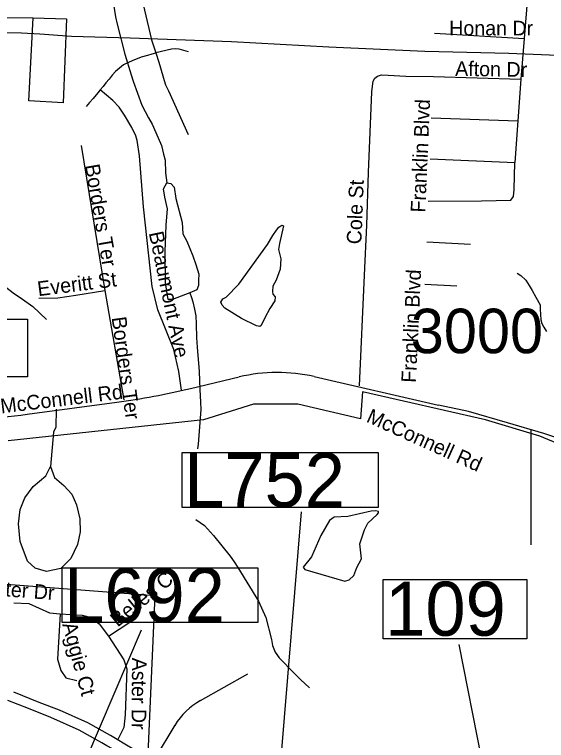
# Model space of a CAD drawing. Extents: x 1662474 to 1856135, y 779280 to 917889.
# Drawn here: x 1778251 to 1781697, y 840561 to 845263 of the extents above; entities that cross this region are included whole.
import ezdxf

# ---------------------------------------------------------------- set-up
doc = ezdxf.new("R2010")
doc.units = 0
for name, color, linetype in [('Cogo Default Point CELL', 7, 'Continuous'), ('Exist Boundary Political City Limit New', 7, 'Continuous'), ('Exist Hydrographic Misc Water Feature', 7, 'Continuous'), ('Exist Hydrographic Pond Under 1500 Sq Ft', 7, 'Continuous'), ('Exist Road Non-System Type 51', 7, 'Continuous'), ('Exist Road Non-System Type 51 Label', 7, 'Continuous'), ('Exist Road Primary Interstate Structure Cantilever Sign Number Label', 7, 'Continuous'), ('Exist Road Secondary Structure Standard Bridge Number Label', 7, 'Continuous'), ('Exist Road Secondary Type 51 Attributed', 7, 'Continuous'), ('Exist Road Secondary Type 51 Divided Attributed', 7, 'Continuous'), ('Exist Road Secondary Type 51 Label', 7, 'Continuous'), ('Exist Utilities Electrical Transmission Line', 7, 'Continuous'), ('Map Preparation Boundary City Limit Buffer Line', 7, 'Continuous'), ('Prop Horizontal Alignment Station Label', 7, 'Continuous'), ('Scratch_Level_0', 7, 'Continuous')]:
    doc.layers.add(name, color=color, linetype=linetype)

msp = doc.modelspace()

# ---------------------------------------------------------------- linework, layer by layer
at = {"layer": 'Exist Boundary Political City Limit New'}
for points in [[(1782251.5, 842283.9), (1781654.4, 842531.8), (1781302.4, 842638.4), (1780505.5, 842819.4), (1780492.2, 842643.5), (1780086.9, 842739.4), (1779798.9, 842739.4), (1779476.2, 842638.1), (1778209.9, 842502)], [(1778085.2, 841581.7), (1779160.1, 841499.9), (1779028.9, 838520), (1778956.8, 838467.9), (1778819.1, 838436.2), (1778649.8, 838478.5), (1778618, 838383.2), (1778522.8, 838330.4), (1778565.1, 838224.6), (1778544, 838097.6), (1778427.5, 838055.3), (1778226.5, 838076.5)]]:
    msp.add_lwpolyline(points, dxfattribs=at)
at = {"layer": 'Exist Hydrographic Misc Water Feature'}
for points in [[(1778883.6, 845386), (1778904.7, 845247.9), (1778916.4, 845199.7), (1778965, 845005.3), (1779006.2, 844873), (1779019.8, 844830.9), (1779076.8, 844676.5), (1779118.2, 844594.2), (1779142, 844552), (1779167.6, 844499.8), (1779203.1, 844415.5), (1779216.6, 844359.4), (1779226.3, 844319.3), (1779229.8, 844237.3), (1779237.3, 844173.3)], [(1777102.9, 844566.9), (1777176.2, 844472.5), (1777224, 844391), (1777238.6, 844372), (1777293.7, 844302.7), (1777369.2, 844204.7), (1777487.3, 844066.3), (1777530.5, 844023.1), (1777577.3, 843981.8), (1777620.9, 843940.9), (1777668.2, 843893.7), (1777678.3, 843883.5), (1777735.5, 843833.7), (1777758, 843813.3), (1777785.1, 843795), (1777796.8, 843786.7), (1777874.5, 843720.1), (1777926.4, 843684.7), (1778090, 843572.9), (1778141.8, 843537.5), (1778242.8, 843461.1), (1778302.8, 843420.3), (1778370.9, 843371.2), (1778458.2, 843286.7)], [(1781507.9, 843587.3), (1781531.7, 843573.2), (1781563.7, 843543), (1781585.4, 843508.8), (1781605.1, 843474.6), (1781628.9, 843432.4), (1781656.5, 843382.2), (1781656.3, 843354.3), (1781659.8, 843286.2), (1781667.6, 843262.1), (1781679.5, 843238), (1781697.3, 843209.9)], [(1779386.4, 843460), (1779398.3, 843429.9), (1779406.1, 843401.8), (1779417.8, 843353.7), (1779425.6, 843311.7), (1779427.2, 843259.7), (1779430.5, 843169.6), (1779434.2, 843109.5), (1779446.9, 842951.5), (1779452.2, 842835.4), (1779455.7, 842751.3), (1779457.2, 842705.3), (1779441.8, 842481.3), (1779437.5, 842449.4)], [(1779426.4, 841993.3), (1779482.2, 841953), (1779539.6, 841888.5), (1779648.7, 841755.7), (1779674.5, 841717.6), (1779698.3, 841681.4), (1779830.8, 841462.4), (1779880, 841358), (1779915, 841215.8), (1779922.8, 841175.7), (1779940.5, 841133.5), (1779966.3, 841095.4), (1780063.7, 840994.7), (1780103.5, 840956.4), (1780162.9, 840901.9)]]:
    msp.add_lwpolyline(points, dxfattribs=at)
at = {"layer": 'Exist Hydrographic Pond Under 1500 Sq Ft'}
for points in [[(1779386.4, 843460), (1779273.7, 843417), (1779246.3, 843417), (1779229.4, 843524.6), (1779227.3, 843727.1), (1779233.6, 843898), (1779242.1, 844003.5), (1779225.2, 844079.4), (1779216.7, 844134.3), (1779237.3, 844173.3)], [(1779237.3, 844173.3), (1779263.2, 844168), (1779286.4, 844144.8), (1779296.9, 844071), (1779337, 843914.9), (1779341.3, 843843.1), (1779366.6, 843794.6), (1779406.7, 843699.7), (1779425.7, 843644.8), (1779444.7, 843581.5), (1779442.6, 843541.5), (1779442.6, 843507.7), (1779432, 843480.3), (1779386.4, 843460)], [(1779818.3, 843246.1), (1779721.2, 843294.6), (1779613.5, 843362.1), (1779596.6, 843381.1), (1779588.2, 843400.1), (1779600.9, 843421.2), (1779622, 843431.8), (1779704.3, 843516.1), (1779890, 843773.5), (1779923.8, 843832.6), (1779949.1, 843866.3), (1779963.9, 843885.3), (1779982.9, 843898), (1779993.5, 843893.8), (1779968.1, 843779.8), (1779961.8, 843741.9), (1779976.6, 843680.7), (1779972.4, 843613.2), (1779947, 843541.5), (1779923.8, 843503.5), (1779921.7, 843469.7), (1779923.8, 843452.8), (1779938.6, 843433.9), (1779936.5, 843408.5), (1779904.8, 843357.9), (1779873.1, 843298.8), (1779847.8, 843248.2), (1779839.4, 843241.9), (1779818.3, 843246.1)], [(1780391.3, 841593.7), (1780419.3, 841602.3), (1780448.3, 841630.7), (1780468.7, 841681.5), (1780499.2, 841738.2), (1780488.4, 841835.2), (1780518.6, 841925.8), (1780540.2, 841968.9), (1780600.8, 842025), (1780609, 842035.1), (1780609.2, 842044.4), (1780588.6, 842049.4), (1780562.2, 842045.3), (1780409.7, 842010.8), (1780322.2, 842007.7), (1780291.5, 841986.2), (1780235.9, 841889.1), (1780175.5, 841751.1), (1780121.6, 841684.2), (1780131.1, 841669.3), (1780391.3, 841593.7)]]:
    msp.add_lwpolyline(points, dxfattribs=at)
at = {"layer": 'Exist Road Non-System Type 51'}
for p, q in [((1781574.8, 845385.2), (1781553.2, 845108)), ((1777947, 845245), (1778372.8, 845242.1)), ((1780971.9, 845141.9), (1781553.2, 845108)), ((1781553.2, 845108), (1781531.5, 844844.2)), ((1780965.1, 844861.9), (1781531.5, 844844.2)), ((1781531.5, 844844.2), (1781511.2, 844575.2)), ((1780950.4, 844593.1), (1781511.2, 844575.2)), ((1781511.2, 844575.2), (1781492.4, 844304.9)), ((1778682.4, 844414.9), (1778835.5, 843476.5)), ((1780943.6, 844328), (1781492.4, 844304.9)), ((1780922, 843789.7), (1781204.1, 843775.2)), ((1780909.6, 843515.7), (1781116.5, 843506.2)), ((1778835.5, 843476.5), (1778959.4, 842766.9)), ((1778859.4, 841236.9), (1778997.6, 841326.4))]:
    msp.add_line(p, q, dxfattribs=at)
for points in [[(1779010, 845619.6), (1779039.4, 845522.9), (1779063.5, 845418.2), (1779094.2, 845291.2), (1779138.4, 845099.6), (1779166.6, 845014.1)], [(1778372.8, 845242.1), (1778587.4, 845234.8), (1778567, 844690.2), (1778343.6, 844703.6), (1778372.8, 845242.1)], [(1779379.2, 845021.2), (1779317.4, 845037.7), (1779294.8, 845040), (1779269.1, 845039.5), (1779166.6, 845014.1)], [(1779165.2, 845013.6), (1779141, 845006.8), (1779113.5, 844998.1), (1779072.5, 844985.7), (1779046.1, 844976.1), (1779017.4, 844964.2), (1778956.9, 844937.1), (1778930.9, 844916.2), (1778906.1, 844894), (1778884, 844869.2), (1778863.4, 844844.4), (1778843.5, 844820.6), (1778824.5, 844797.8), (1778806.9, 844776.1)], [(1779166.6, 845014.1), (1779185.4, 844954.2), (1779211.9, 844866.2), (1779221, 844836.1), (1779230.1, 844808.2), (1779248.4, 844769.4), (1779375.9, 844486)], [(1780486.6, 842859), (1780518.9, 843575.5), (1780532.9, 843898.4), (1780543.6, 844239), (1780565.9, 844762.9), (1780569, 844798.4), (1780574.9, 844832.2), (1780584, 844850.9), (1780601.6, 844864.7), (1780628.4, 844872.9), (1780670.6, 844871.2), (1780785.4, 844864.7), (1780965.1, 844861.9)], [(1779333.4, 842830.6), (1779314.8, 842950.4), (1779282.4, 843093.4), (1779180.4, 843350.4), (1779142.9, 843502.2), (1779087.5, 844017.4), (1779060.9, 844348), (1779046.1, 844446.5), (1779037.9, 844476.6), (1779010.4, 844532.2), (1778963.1, 844612.2), (1778928.2, 844663.2), (1778888.1, 844705.9), (1778805.6, 844774.5), (1778790.6, 844756.4), (1778760, 844719.8), (1778736.6, 844693.2), (1778715.4, 844666.4)], [(1780931.5, 844055), (1781276.1, 844056.6), (1781465.4, 844061.6), (1781482.9, 844083.4), (1781486.9, 844129.2), (1781492.4, 844304.9)], [(1778409.5, 843426.4), (1778532.4, 843427.8), (1778649.1, 843445.4), (1778835.5, 843476.5)], [(1778520.8, 842707), (1778518.9, 842589.9), (1778503.1, 842557.7), (1778484.6, 842335.9)], [(1778484.6, 842335.9), (1778510.5, 842265), (1778570.9, 842212.8), (1778621.9, 842157.4), (1778652, 842087.9), (1778674.1, 841997.4), (1778676.9, 841912), (1778659.4, 841829.4), (1778615.8, 841740.1), (1778552.2, 841675.8), (1778458, 841655.6), (1778385.6, 841677.6), (1778334.4, 841723.4), (1778288.5, 841850.4), (1778276.1, 841965), (1778288.5, 842057.7), (1778318.9, 842131.7), (1778373, 842205.7), (1778453.9, 842274.5), (1778484.6, 842335.9)], [(1778246, 841453.5), (1778344.9, 841447.4), (1778478.2, 841388.9), (1778548.1, 841380.8)], [(1778548.1, 841380.8), (1778529.1, 841086.9), (1778552.2, 841014.9), (1778584.6, 840965.9), (1778654.9, 840949.4)], [(1778548.1, 841380.8), (1778689.5, 841372.4), (1778747, 841357.4), (1778799, 841317), (1778859.4, 841236.9)], [(1778859.4, 841236.9), (1778959.4, 841082.6), (1778979.2, 841026.2), (1778968.9, 840727.2), (1778959.4, 840645.4), (1778918.6, 840564)]]:
    msp.add_lwpolyline(points, dxfattribs=at)
at = {"layer": 'Exist Road Primary Interstate Structure Cantilever Sign Number Label'}
for p, q in [((1779748.7, 837676.9), (1780110.9, 842041.2)), ((1777234, 836986.3), (1779074, 841278))]:
    msp.add_line(p, q, dxfattribs=at)
for points in [[(1779337.9, 842426), (1780605.9, 842426), (1780605.9, 842071), (1779337.9, 842071)], [(1778559.8, 841679.6), (1779827.8, 841679.6), (1779827.8, 841324.7), (1778559.8, 841324.7)]]:
    msp.add_lwpolyline(points, close=True, dxfattribs=at)
at = {"layer": 'Exist Road Secondary Structure Standard Bridge Number Label'}
msp.add_line((1781526.3, 839195.9), (1781130.6, 841183.4), dxfattribs=at)
msp.add_lwpolyline([(1780639.7, 841604.1), (1781568.7, 841604.1), (1781568.7, 841220), (1780639.7, 841220)], close=True, dxfattribs=at)
at = {"layer": 'Exist Road Secondary Type 51 Attributed'}
for p, q in [((1779390.5, 842840.5), (1779705.9, 842915.5)), ((1780192.8, 842917.6), (1780997.5, 842733.8)), ((1778332.8, 842674), (1778913.7, 842752.1)), ((1779456.4, 840820.6), (1779762.1, 840993.8)), ((1779289.7, 840659.3), (1779161.4, 840448.8))]:
    msp.add_line(p, q, dxfattribs=at)
msp.add_lwpolyline([(1783008.7, 841973.6), (1782626.5, 842140.3), (1782164.1, 842366.1), (1781833, 842497.4), (1781680.7, 842549.9), (1781444.2, 842618.2), (1781192, 842691.7), (1780997.5, 842733.8)], dxfattribs=at)
for centre, radius, start, end in [((1779953.9, 841871.6), 1072.9, 77.1334, 103.3641), ((1778264.5, 847580), 4871.4, 277.6576, 283.3641), ((1777924.1, 845713.9), 3067.2, 265.4417, 277.6576), ((1779683.9, 840418.8), 461.7, 119.5282, 148.6197)]:
    msp.add_arc(centre, radius, start, end, dxfattribs=at)
at = {"layer": 'Exist Road Secondary Type 51 Divided Attributed'}
for points in [[(1781508.6, 839107.2), (1781333.7, 839172.3), (1781046.6, 839257.2), (1780880.1, 839320.2), (1780807.9, 839351.1), (1780759.8, 839376.3), (1780687.7, 839415.2), (1780593.8, 839464.4), (1780508, 839514.8), (1780300.8, 839656.8), (1780124.5, 839770.1), (1779862.3, 839945.3), (1779564.1, 840143.3), (1779373, 840272.9), (1779157.6, 840414.7), (1779050.9, 840487.7), (1778975.6, 840530.3), (1778904.9, 840574.7), (1778872.8, 840593.6), (1778726, 840675.1), (1778542.4, 840757.4), (1778410.6, 840807.3), (1778248, 840873.7)], [(1781458.2, 839056.9), (1781271, 839111.8), (1781031.8, 839192), (1780857.2, 839259.5), (1780758.8, 839313.2), (1780703.8, 839335.1), (1780547.2, 839420), (1780386.6, 839514.8), (1780232.1, 839616.7), (1779833.7, 839882.3), (1779567.5, 840062), (1779317.6, 840225.7), (1779101.5, 840367.7), (1778995.5, 840440.5), (1778919.1, 840489.5), (1778849.5, 840527.5), (1778817.4, 840546.4), (1778670.6, 840627.9), (1778487, 840710.2), (1778341.9, 840767.3), (1778209.1, 840819.9)]]:
    msp.add_lwpolyline(points, dxfattribs=at)
at = {"layer": 'Exist Utilities Electrical Transmission Line'}
msp.add_lwpolyline([(1785521.6, 844724.9), (1784854.4, 844907.3), (1784722.6, 844932.6), (1784546.6, 844942.1), (1783760, 844965.4), (1782921.4, 844983.1), (1782224.8, 844993.4), (1781716.2, 845000.8), (1781452.2, 845010.5), (1780909.9, 845023.5), (1780287.8, 845051.3), (1779657.7, 845087.1), (1779000.7, 845109.7), (1778620.8, 845120.8), (1778415.5, 845136), (1778296.7, 845142.2), (1778194.6, 845144.9), (1777981.8, 845010.1), (1777632.8, 844794.3), (1777484.2, 844701.2), (1777242.2, 844714.7), (1776836.6, 844735.1), (1776470.7, 844753.4), (1776232.9, 844764.8)], dxfattribs=at)
at = {"layer": 'Map Preparation Boundary City Limit Buffer Line'}
for points in [[(1782251.5, 842283.9), (1781654.4, 842531.8), (1781302.4, 842638.4), (1780505.5, 842819.4), (1780492.2, 842643.5), (1780086.9, 842739.4), (1779798.9, 842739.4), (1779476.2, 842638.1), (1778209.9, 842502)], [(1778085.2, 841581.7), (1779160.1, 841499.9), (1779028.9, 838520), (1778956.8, 838467.9), (1778819.1, 838436.2), (1778649.8, 838478.5), (1778618, 838383.2), (1778522.8, 838330.4), (1778565.1, 838224.6), (1778544, 838097.6), (1778427.5, 838055.3), (1778226.5, 838076.5)]]:
    msp.add_lwpolyline(points, dxfattribs=at)
at = {"layer": 'Prop Horizontal Alignment Station Label'}
msp.add_lwpolyline([(1776806.9, 843289.1), (1778336.5, 843289.1), (1778336.5, 842915.9), (1776806.9, 842915.9)], close=True, dxfattribs=at)
at = {"layer": 'Scratch_Level_0'}
msp.add_line((1781595.3, 842574.8), (1781595.3, 841828.8), dxfattribs=at)

# ---------------------------------------------------------------- texts
at = {"layer": 'Cogo Default Point CELL'}
msp.add_text('3000', height=288, dxfattribs=at).set_placement((1780817.7, 843069.5))
at = {"layer": 'Exist Road Non-System Type 51 Label'}
msp.add_text('Honan Dr', height=95, dxfattribs=at).set_placement((1781066.8, 845127.5))
for s, rotation, p in [('Afton Dr', 359.1136, (1781104.8, 844865.9)), ('Franklin Blvd', 87.5119, (1780911.6, 843979)), ('Borders Ter', 279.842, (1778707.2, 844286.3)), ('Cole St', 87.7984, (1780497.6, 843773.5)), ('Beaumont Ave', 281.8604, (1779120.5, 843848.4)), ('Franklin Blvd', 87.3188, (1780851.1, 842876.5)), ('Everitt St', 7.2483, (1778405.5, 843438.4)), ('Borders Ter', 277.9359, (1778880, 843300)), ('McConnell Rd', 6.9151, (1778165.3, 842679)), ('Belles Ct', 38.8693, (1778919.3, 841292.1)), ('Aster Dr', 355.5876, (1778042.1, 841506.2)), ('Aggie Ct', 285.0823, (1778560, 841313.5)), ('Aster Dr', 269.5442, (1779012.9, 841097.6))]:
    msp.add_text(s, height=95, rotation=rotation, dxfattribs=at).set_placement(p)
at = {"layer": 'Exist Road Primary Interstate Structure Cantilever Sign Number Label'}
for s, p in [('L752', (1779350.5, 842073.1)), ('L692', (1778572.4, 841326.7))]:
    msp.add_text(s, height=350, dxfattribs=at).set_placement(p)
at = {"layer": 'Exist Road Secondary Structure Standard Bridge Number Label'}
msp.add_text('109', height=350, dxfattribs=at).set_placement((1780652.3, 841239.7))
at = {"layer": 'Exist Road Secondary Type 51 Label'}
msp.add_text('McConnell Rd', height=95, rotation=335.7132, dxfattribs=at).set_placement((1780523.8, 842627.3))

doc.saveas('drawing.dxf')
